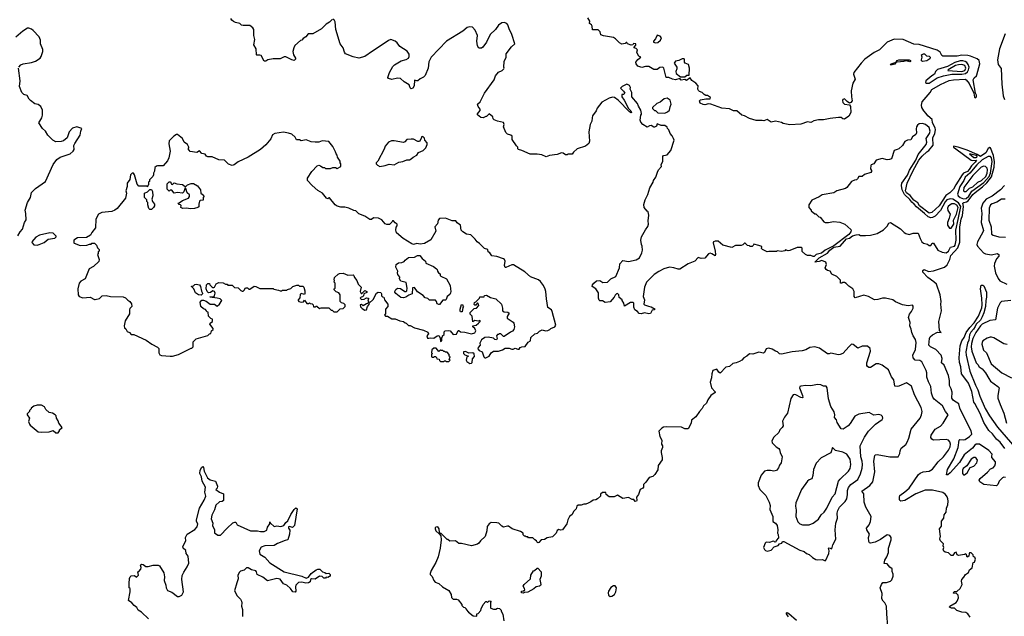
# Model space of a CAD drawing. Extents: x 2087054 to 2277909, y 548907 to 753496.
# Tile 377 of 444: x 2241645 to 2253369, y 630865 to 637972. Entities that reach past the tile are written whole.
import ezdxf

# ---------------------------------------------------------------- set-up
doc = ezdxf.new("R2010")
doc.units = 0

msp = doc.modelspace()

# ---------------------------------------------------------------- linework, layer by layer
at = {"layer": '0CON20XD'}
for points in [[(2245364, 637976), (2245335, 637942), (2245295, 637918), (2245238, 637865), (2245135, 637802), (2245080, 637805), (2245054, 637766), (2245021, 637749), (2245005, 637730), (2244990, 637725), (2244922, 637665), (2244908, 637635), (2244897, 637593), (2244904, 637555), (2244929, 637515), (2244928, 637502), (2244915, 637488), (2244885, 637492), (2244815, 637529), (2244795, 637531), (2244745, 637506), (2244664, 637506), (2244598, 637492), (2244575, 637478), (2244555, 637480), (2244520, 637545), (2244505, 637550), (2244468, 637548), (2244463, 637555), (2244459, 637625), (2244433, 637673), (2244443, 637735), (2244432, 637785), (2244434, 637854), (2244423, 637875), (2244385, 637904), (2244305, 637901), (2244287, 637907), (2244267, 637927), (2244215, 637938), (2244192, 637952), (2244172, 637965), (2244160, 637985)], [(2249013, 636943), (2249002, 636975), (2248932, 637055), (2248934, 637105), (2248913, 637143), (2248918, 637165), (2248907, 637187), (2248874, 637206), (2248820, 637175), (2248800, 637155), (2248835, 637120), (2248850, 637095), (2248835, 637082), (2248815, 637080), (2248814, 637055), (2248843, 637013), (2248894, 636914), (2248922, 636885), (2248930, 636865), (2248925, 636862), (2248908, 636875), (2248772, 637015), (2248728, 637045), (2248702, 637048), (2248665, 637037), (2248575, 636988), (2248522, 636918), (2248509, 636885), (2248467, 636825), (2248460, 636805), (2248456, 636765), (2248437, 636725), (2248422, 636635), (2248431, 636525), (2248421, 636499), (2248384, 636466), (2248285, 636433), (2248238, 636395), (2248225, 636372), (2248175, 636370), (2248164, 636364), (2248145, 636364), (2248115, 636383), (2248095, 636386), (2248045, 636368), (2247955, 636353), (2247915, 636338), (2247863, 636363), (2247805, 636372), (2247725, 636369), (2247624, 636414), (2247584, 636424), (2247578, 636435), (2247578, 636455), (2247561, 636471), (2247510, 636545), (2247510, 636585), (2247495, 636598), (2247455, 636610), (2247435, 636630), (2247406, 636695), (2247413, 636725), (2247406, 636746), (2247335, 636764), (2247295, 636780), (2247283, 636793), (2247278, 636815), (2247235, 636850), (2247205, 636820), (2247195, 636820), (2247165, 636802), (2247135, 636808), (2247097, 636837), (2247095, 636850), (2247128, 636892), (2247130, 636905), (2247105, 636938), (2247097, 636965), (2247128, 636992), (2247178, 637095), (2247293, 637255), (2247310, 637305), (2247345, 637347), (2247390, 637365), (2247408, 637385), (2247412, 637395), (2247408, 637405), (2247412, 637475), (2247436, 637524), (2247437, 637565), (2247503, 637647), (2247542, 637685), (2247507, 637795), (2247473, 637863), (2247459, 637909), (2247445, 637926), (2247415, 637940), (2247385, 637933), (2247347, 637905), (2247310, 637855), (2247247, 637795), (2247204, 637706), (2247160, 637645), (2247145, 637633), (2247113, 637633), (2247095, 637660), (2247087, 637715), (2247097, 637785), (2247068, 637848), (2247035, 637882), (2247002, 637888), (2246975, 637879), (2246921, 637835), (2246727, 637715), (2246546, 637525), (2246518, 637472), (2246507, 637395), (2246474, 637306), (2246454, 637286), (2246415, 637268), (2246385, 637244), (2246372, 637242), (2246345, 637250), (2246344, 637186), (2246325, 637158), (2246305, 637150), (2246295, 637160), (2246281, 637195), (2246222, 637232), (2246180, 637270), (2246145, 637274), (2246078, 637258), (2246035, 637271), (2246027, 637285), (2246049, 637345), (2246090, 637415), (2246108, 637435), (2246187, 637483), (2246245, 637496), (2246275, 637512), (2246283, 637535), (2246283, 637563), (2246258, 637598), (2246172, 637652), (2246140, 637695), (2246116, 637715), (2246065, 637738), (2246035, 637726), (2245997, 637695), (2245845, 637597), (2245755, 637532), (2245685, 637515), (2245615, 637530), (2245526, 637565), (2245511, 637585), (2245495, 637635), (2245461, 637685), (2245408, 637855), (2245400, 637945), (2245393, 637963), (2245375, 637980)], [(2252445, 636397), (2252470, 636415), (2252524, 636476), (2252519, 636565), (2252542, 636615), (2252550, 636660), (2252544, 636685), (2252514, 636745), (2252510, 636785), (2252457, 636825), (2252440, 636855), (2252411, 636885), (2252388, 636925), (2252385, 636955), (2252392, 636995), (2252485, 637105), (2252508, 637142), (2252609, 637201), (2252712, 637248), (2252765, 637257), (2252902, 637262), (2252916, 637256), (2252952, 637212), (2253007, 637097), (2253015, 637051), (2253025, 637040), (2253038, 637055), (2253039, 637075), (2253026, 637096), (2252998, 637255), (2253009, 637281), (2253037, 637303), (2253044, 637315), (2253078, 637445), (2253069, 637485), (2253045, 637505), (2252965, 637539), (2252935, 637545), (2252865, 637548), (2252808, 637538), (2252636, 637536), (2252625, 637545), (2252604, 637585), (2252570, 637610), (2252355, 637678), (2252292, 637682), (2252165, 637738), (2252058, 637742), (2251974, 637706), (2251945, 637676), (2251885, 637612), (2251819, 637581), (2251708, 637502), (2251664, 637456), (2251577, 637345), (2251574, 637325), (2251592, 637265), (2251564, 637215), (2251546, 637125), (2251548, 637055), (2251559, 637005), (2251543, 636987), (2251525, 636979), (2251497, 636997), (2251468, 637028), (2251448, 637022), (2251441, 637009), (2251447, 636985), (2251465, 636964), (2251525, 636958), (2251539, 636939), (2251542, 636865), (2251519, 636821), (2251465, 636789), (2251445, 636791), (2251425, 636806), (2251395, 636807), (2251295, 636797), (2251215, 636778), (2251155, 636778), (2251103, 636767), (2251075, 636751), (2251065, 636748), (2251024, 636756), (2250945, 636729), (2250815, 636719), (2250735, 636734), (2250715, 636747), (2250646, 636764), (2250595, 636750), (2250545, 636783), (2250505, 636768), (2250485, 636773), (2250415, 636771), (2250335, 636797), (2250275, 636828), (2250245, 636836), (2250186, 636886), (2250145, 636887), (2250095, 636910), (2250007, 636917), (2249875, 636967), (2249845, 636969), (2249805, 636957), (2249782, 636962), (2249749, 636979), (2249740, 637005), (2249752, 637018), (2249815, 637030), (2249865, 637030), (2249870, 637045), (2249835, 637070), (2249815, 637070), (2249795, 637080), (2249770, 637105), (2249740, 637115), (2249727, 637127), (2249718, 637145), (2249722, 637185), (2249696, 637216), (2249647, 637247), (2249628, 637278), (2249585, 637248), (2249565, 637260), (2249523, 637253), (2249505, 637270), (2249455, 637254), (2249417, 637263), (2249375, 637282), (2249343, 637285), (2249316, 637396), (2249305, 637408), (2249268, 637402), (2249235, 637380), (2249195, 637377), (2249135, 637414), (2249095, 637414), (2249055, 637404), (2249005, 637417), (2248984, 637445), (2248982, 637465), (2249005, 637498), (2249040, 637525), (2249017, 637537), (2249000, 637565), (2248993, 637585), (2249000, 637615), (2248985, 637630), (2248960, 637635), (2248960, 637645), (2248982, 637668), (2248980, 637685), (2248955, 637688), (2248947, 637673), (2248925, 637667), (2248883, 637683), (2248875, 637700), (2248865, 637700), (2248855, 637690), (2248815, 637682), (2248787, 637697), (2248740, 637745), (2248715, 637760), (2248598, 637778), (2248565, 637790), (2248557, 637827), (2248535, 637850), (2248465, 637850), (2248463, 637895), (2248452, 637912), (2248430, 637925), (2248432, 637955), (2248410, 637995)], [(2241633, 637407), (2241660, 637435), (2241685, 637448), (2241785, 637463), (2241835, 637480), (2241887, 637515), (2241900, 637535), (2241920, 637595), (2241919, 637619), (2241894, 637684), (2241893, 637727), (2241876, 637766), (2241805, 637843), (2241785, 637860), (2241755, 637872), (2241738, 637872), (2241684, 637836), (2241600, 637765)], [(2253379, 637805), (2253311, 637625), (2253288, 637495), (2253297, 637437), (2253330, 637390), (2253338, 637205), (2253357, 637067), (2253371, 637021)], [(2249215, 637698), (2249245, 637702), (2249275, 637730), (2249288, 637755), (2249270, 637775), (2249235, 637788), (2249217, 637743), (2249190, 637715), (2249190, 637705), (2249215, 637698)], [(2252396, 637476), (2252385, 637482), (2252383, 637495), (2252392, 637525), (2252384, 637555), (2252405, 637565), (2252420, 637565), (2252443, 637543), (2252475, 637536), (2252485, 637526), (2252483, 637507), (2252445, 637481), (2252396, 637476)], [(2249565, 637290), (2249588, 637312), (2249618, 637312), (2249622, 637395), (2249609, 637439), (2249568, 637455), (2249561, 637465), (2249562, 637495), (2249558, 637505), (2249535, 637506), (2249495, 637487), (2249453, 637477), (2249440, 637455), (2249470, 637405), (2249469, 637385), (2249456, 637355), (2249463, 637333), (2249515, 637290), (2249565, 637290)], [(2252035, 637433), (2252010, 637435), (2252022, 637445), (2252082, 637468), (2252093, 637485), (2252115, 637493), (2252235, 637494), (2252252, 637485), (2252254, 637475), (2252245, 637471), (2252205, 637481), (2252173, 637473), (2252092, 637468), (2252078, 637462), (2252065, 637444), (2252035, 637433)], [(2252475, 637215), (2252571, 637279), (2252645, 637305), (2252745, 637324), (2252863, 637323), (2252907, 637333), (2252930, 637350), (2252944, 637375), (2252949, 637405), (2252939, 637439), (2252922, 637462), (2252904, 637474), (2252875, 637482), (2252845, 637481), (2252779, 637461), (2252693, 637415), (2252575, 637377), (2252549, 637355), (2252538, 637322), (2252505, 637303), (2252434, 637245), (2252432, 637225), (2252442, 637215), (2252475, 637215)], [(2241623, 635397), (2241652, 635445), (2241680, 635475), (2241704, 635556), (2241722, 635588), (2241720, 635665), (2241712, 635705), (2241738, 635795), (2241772, 635855), (2241785, 635912), (2241835, 635963), (2241952, 636045), (2242043, 636247), (2242086, 636305), (2242128, 636335), (2242248, 636375), (2242280, 636405), (2242292, 636425), (2242288, 636472), (2242303, 636497), (2242367, 636595), (2242373, 636645), (2242386, 636676), (2242324, 636696), (2242275, 636680), (2242234, 636636), (2242210, 636565), (2242165, 636530), (2242138, 636522), (2242076, 636516), (2242038, 636535), (2241982, 636595), (2241953, 636643), (2241917, 636677), (2241872, 636745), (2241907, 636805), (2241917, 636835), (2241918, 636895), (2241895, 636940), (2241865, 636960), (2241825, 636968), (2241775, 637008), (2241756, 637026), (2241735, 637068), (2241695, 637082), (2241672, 637105), (2241643, 637175), (2241649, 637245), (2241630, 637395)], [(2252865, 637354), (2252898, 637365), (2252913, 637395), (2252901, 637425), (2252865, 637438), (2252825, 637436), (2252788, 637425), (2252699, 637375), (2252697, 637365), (2252865, 637354)], [(2249325, 636860), (2249357, 636873), (2249382, 636895), (2249390, 636935), (2249403, 636965), (2249392, 637015), (2249355, 637037), (2249320, 637030), (2249271, 636989), (2249230, 636975), (2249180, 636925), (2249180, 636915), (2249192, 636902), (2249205, 636890), (2249215, 636890), (2249243, 636863), (2249325, 636860)], [(2252910, 630910), (2252865, 630914), (2252826, 630926), (2252802, 630935), (2252775, 630962), (2252741, 630961), (2252718, 630975), (2252722, 630985), (2252795, 631030), (2252809, 631045), (2252822, 631085), (2252818, 631115), (2252798, 631138), (2252765, 631140), (2252762, 631145), (2252775, 631160), (2252805, 631160), (2252842, 631195), (2252868, 631245), (2252858, 631285), (2252862, 631305), (2252889, 631331), (2252907, 631363), (2252942, 631385), (2252955, 631418), (2252988, 631442), (2253000, 631505), (2253015, 631510), (2253027, 631547), (2253018, 631568), (2253002, 631572), (2252998, 631598), (2252975, 631620), (2252955, 631620), (2252950, 631615), (2252948, 631582), (2252925, 631570), (2252918, 631598), (2252905, 631610), (2252895, 631600), (2252825, 631588), (2252809, 631599), (2252795, 631630), (2252775, 631620), (2252755, 631588), (2252735, 631588), (2252705, 631620), (2252665, 631628), (2252649, 631639), (2252643, 631655), (2252650, 631685), (2252642, 631705), (2252647, 631727), (2252610, 631765), (2252603, 631785), (2252604, 631806), (2252610, 631815), (2252598, 631905), (2252622, 631938), (2252621, 631999), (2252648, 632035), (2252654, 632075), (2252677, 632105), (2252682, 632155), (2252696, 632194), (2252699, 632235), (2252698, 632265), (2252689, 632289), (2252667, 632317), (2252638, 632338), (2252515, 632367), (2252425, 632369), (2252315, 632324), (2252186, 632246), (2252136, 632236), (2252125, 632243), (2252121, 632255), (2252120, 632285), (2252126, 632305), (2252185, 632347), (2252235, 632392), (2252348, 632555), (2252369, 632571), (2252403, 632585), (2252475, 632594), (2252515, 632616), (2252583, 632705), (2252645, 632766), (2252705, 632846), (2252724, 632885), (2252728, 632915), (2252722, 632945), (2252705, 632962), (2252675, 632970), (2252525, 632965), (2252505, 632976), (2252493, 632993), (2252499, 633021), (2252547, 633093), (2252609, 633131), (2252641, 633165), (2252700, 633265), (2252670, 633305), (2252633, 633373), (2252533, 633453), (2252517, 633475), (2252504, 633525), (2252494, 633604), (2252465, 633657), (2252446, 633715), (2252445, 633765), (2252438, 633795), (2252387, 633897), (2252365, 633911), (2252306, 633916), (2252283, 633943), (2252280, 633975), (2252313, 634045), (2252321, 634125), (2252311, 634161), (2252284, 634205), (2252269, 634245), (2252262, 634285), (2252246, 634324), (2252247, 634363), (2252228, 634425), (2252240, 634465), (2252264, 634496), (2252284, 634535), (2252285, 634560), (2252275, 634570), (2252226, 634564), (2252155, 634574), (2252072, 634612), (2252040, 634635), (2251955, 634653), (2251917, 634653), (2251863, 634637), (2251825, 634634), (2251754, 634674), (2251695, 634691), (2251595, 634660), (2251580, 634675), (2251580, 634735), (2251566, 634766), (2251517, 634797), (2251485, 634830), (2251465, 634840), (2251445, 634840), (2251435, 634832), (2251420, 634835), (2251418, 634868), (2251375, 634912), (2251315, 634942), (2251295, 634978), (2251263, 634983), (2251248, 634995), (2251238, 635015), (2251252, 635055), (2251243, 635083), (2251195, 635102), (2251165, 635091), (2251114, 635084), (2251166, 635135), (2251265, 635192), (2251293, 635227), (2251338, 635262), (2251416, 635275), (2251467, 635333), (2251489, 635361), (2251525, 635368), (2251563, 635397), (2251605, 635411), (2251635, 635412), (2251655, 635402), (2251715, 635403), (2251775, 635407), (2251856, 635424), (2251932, 635468), (2251975, 635512), (2251995, 635548), (2252015, 635556), (2252135, 635482), (2252175, 635436), (2252195, 635426), (2252235, 635413), (2252285, 635430), (2252345, 635430), (2252368, 635365), (2252388, 635325), (2252405, 635308), (2252455, 635298), (2252475, 635282), (2252495, 635282), (2252512, 635308), (2252525, 635310), (2252579, 635225), (2252631, 635201), (2252675, 635193), (2252703, 635215), (2252727, 635263), (2252775, 635274), (2252783, 635285), (2252797, 635345), (2252793, 635465), (2252820, 635590), (2252852, 635745), (2252822, 635792), (2252755, 635836), (2252725, 635839), (2252685, 635826), (2252665, 635801), (2252610, 635700), (2252547, 635633), (2252516, 635614), (2252495, 635610), (2252462, 635622), (2252420, 635665), (2252322, 635742), (2252296, 635775), (2252268, 635798), (2252245, 635831), (2252179, 635889), (2252152, 635945), (2252145, 635995), (2252149, 636025), (2252215, 636119), (2252241, 636179), (2252315, 636299), (2252345, 636365), (2252438, 636485), (2252448, 636515), (2252437, 636555), (2252480, 636615), (2252488, 636645), (2252475, 636689), (2252430, 636725), (2252395, 636735), (2252355, 636730), (2252335, 636715), (2252325, 636695), (2252321, 636671), (2252324, 636625), (2252314, 636605), (2252275, 636576), (2252255, 636541), (2252215, 636538), (2252185, 636522), (2252155, 636473), (2252112, 636435), (2252095, 636424), (2252058, 636415), (2252024, 636316), (2252004, 636306), (2251975, 636304), (2251915, 636320), (2251845, 636299), (2251816, 636254), (2251785, 636242), (2251780, 636235), (2251774, 636195), (2251788, 636175), (2251788, 636165), (2251779, 636151), (2251703, 636127), (2251675, 636103), (2251636, 636104), (2251620, 636075), (2251608, 636065), (2251585, 636062), (2251548, 636045), (2251495, 635972), (2251478, 635962), (2251375, 635932), (2251339, 635911), (2251200, 635885), (2251165, 635860), (2251077, 635823), (2251043, 635767), (2251040, 635735), (2251070, 635705), (2251070, 635695), (2251115, 635660), (2251125, 635660), (2251160, 635625), (2251175, 635620), (2251220, 635565), (2251238, 635558), (2251275, 635558), (2251335, 635570), (2251409, 635559), (2251470, 635535), (2251541, 635471), (2251547, 635455), (2251543, 635445), (2251517, 635413), (2251341, 635279), (2251237, 635225), (2251191, 635189), (2251127, 635173), (2251105, 635150), (2251095, 635150), (2251065, 635162), (2251024, 635164), (2251000, 635175), (2250962, 635212), (2250962, 635252), (2250955, 635260), (2250903, 635257), (2250815, 635222), (2250795, 635220), (2250765, 635230), (2250755, 635220), (2250715, 635212), (2250665, 635218), (2250655, 635212), (2250565, 635212), (2250545, 635208), (2250490, 635235), (2250478, 635248), (2250480, 635265), (2250472, 635275), (2250445, 635284), (2250385, 635300), (2250378, 635282), (2250365, 635270), (2250345, 635270), (2250335, 635280), (2250312, 635282), (2250285, 635310), (2250275, 635310), (2250255, 635290), (2250237, 635283), (2250167, 635283), (2250125, 635260), (2250018, 635288), (2249962, 635332), (2249925, 635334), (2249906, 635324), (2249902, 635315), (2249927, 635215), (2249931, 635175), (2249925, 635158), (2249885, 635184), (2249865, 635190), (2249845, 635182), (2249805, 635130), (2249758, 635128), (2249725, 635140), (2249684, 635096), (2249605, 635062), (2249505, 635001), (2249485, 634999), (2249435, 635018), (2249384, 635026), (2249316, 635004), (2249256, 634974), (2249198, 634935), (2249109, 634845), (2249084, 634785), (2249070, 634675), (2249084, 634635), (2249077, 634585), (2249085, 634574), (2249132, 634558), (2249165, 634552), (2249210, 634525), (2249200, 634515), (2249175, 634510), (2249155, 634473), (2249135, 634469), (2249085, 634479), (2249045, 634469), (2249021, 634471), (2249000, 634495), (2248968, 634515), (2248957, 634547), (2248956, 634596), (2248950, 634605), (2248920, 634605), (2248845, 634560), (2248837, 634597), (2248820, 634625), (2248820, 634635), (2248782, 634662), (2248780, 634695), (2248765, 634710), (2248753, 634707), (2248735, 634690), (2248722, 634665), (2248675, 634612), (2248615, 634602), (2248585, 634622), (2248554, 634624), (2248545, 634630), (2248536, 634655), (2248537, 634717), (2248506, 634766), (2248462, 634795), (2248467, 634815), (2248480, 634835), (2248515, 634861), (2248554, 634864), (2248590, 634840), (2248645, 634844), (2248685, 634884), (2248745, 634911), (2248789, 635015), (2248793, 635065), (2248825, 635104), (2248895, 635090), (2248985, 635111), (2249024, 635136), (2249053, 635195), (2249060, 635225), (2249057, 635275), (2249048, 635295), (2249040, 635345), (2249048, 635385), (2249095, 635470), (2249125, 635510), (2249132, 635535), (2249130, 635575), (2249138, 635645), (2249130, 635685), (2249115, 635690), (2249080, 635735), (2249078, 635772), (2249093, 635825), (2249125, 635890), (2249149, 635971), (2249188, 636035), (2249193, 636057), (2249220, 636095), (2249238, 636155), (2249252, 636185), (2249288, 636225), (2249282, 636245), (2249304, 636286), (2249305, 636350), (2249314, 636356), (2249355, 636362), (2249398, 636415), (2249437, 636535), (2249432, 636555), (2249415, 636590), (2249392, 636615), (2249375, 636660), (2249360, 636675), (2249355, 636690), (2249325, 636710), (2249285, 636710), (2249235, 636730), (2249228, 636705), (2249205, 636690), (2249195, 636690), (2249165, 636710), (2249143, 636707), (2249115, 636692), (2249065, 636722), (2249042, 636752), (2249032, 636775), (2249040, 636835), (2249050, 636845), (2249050, 636855), (2249040, 636895), (2249013, 636943)], [(2247195, 633943), (2247236, 633964), (2247260, 634005), (2247285, 634023), (2247347, 634023), (2247395, 634040), (2247425, 634060), (2247475, 634060), (2247505, 634048), (2247522, 634048), (2247545, 634060), (2247575, 634048), (2247592, 634048), (2247605, 634068), (2247623, 634077), (2247665, 634080), (2247701, 634129), (2247728, 634145), (2247732, 634185), (2247779, 634231), (2247811, 634239), (2247835, 634263), (2247865, 634279), (2247905, 634267), (2247935, 634268), (2247959, 634281), (2247970, 634295), (2248016, 634314), (2248028, 634332), (2247987, 634497), (2247976, 634516), (2247934, 634545), (2247916, 634645), (2247910, 634735), (2247902, 634762), (2247883, 634805), (2247848, 634855), (2247824, 634874), (2247729, 634909), (2247658, 634968), (2247525, 635053), (2247505, 635052), (2247435, 635020), (2247425, 635022), (2247417, 635045), (2247427, 635095), (2247417, 635115), (2247404, 635124), (2247325, 635152), (2247265, 635158), (2247243, 635193), (2247222, 635205), (2247220, 635235), (2247178, 635245), (2247122, 635305), (2247092, 635325), (2247069, 635359), (2247029, 635399), (2247015, 635408), (2246965, 635418), (2246922, 635445), (2246902, 635465), (2246894, 635524), (2246854, 635554), (2246837, 635577), (2246795, 635577), (2246715, 635609), (2246645, 635602), (2246628, 635582), (2246621, 635539), (2246588, 635505), (2246599, 635451), (2246542, 635348), (2246464, 635306), (2246415, 635297), (2246375, 635307), (2246335, 635296), (2246315, 635302), (2246212, 635365), (2246132, 635435), (2246124, 635464), (2246128, 635502), (2246138, 635515), (2246140, 635535), (2246114, 635554), (2246098, 635578), (2246084, 635576), (2246075, 635560), (2246047, 635533), (2246017, 635533), (2245995, 635540), (2245956, 635586), (2245917, 635607), (2245858, 635612), (2245835, 635590), (2245815, 635590), (2245753, 635633), (2245685, 635660), (2245647, 635697), (2245625, 635700), (2245565, 635728), (2245515, 635740), (2245468, 635738), (2245425, 635750), (2245402, 635765), (2245335, 635850), (2245325, 635850), (2245315, 635840), (2245300, 635845), (2245250, 635905), (2245195, 635938), (2245128, 635995), (2245073, 636055), (2245073, 636085), (2245122, 636165), (2245188, 636232), (2245205, 636238), (2245225, 636232), (2245255, 636210), (2245275, 636210), (2245285, 636200), (2245345, 636200), (2245375, 636210), (2245405, 636210), (2245425, 636200), (2245470, 636225), (2245470, 636255), (2245460, 636265), (2245460, 636285), (2245430, 636335), (2245427, 636357), (2245413, 636373), (2245407, 636397), (2245375, 636460), (2245325, 636520), (2245245, 636528), (2245205, 636512), (2245165, 636512), (2245115, 636518), (2245055, 636542), (2244995, 636528), (2244975, 636539), (2244942, 636542), (2244924, 636574), (2244885, 636607), (2244845, 636621), (2244785, 636631), (2244685, 636616), (2244655, 636600), (2244635, 636552), (2244575, 636482), (2244514, 636426), (2244366, 636334), (2244245, 636277), (2244198, 636242), (2244175, 636237), (2244132, 636252), (2244085, 636298), (2244015, 636303), (2243935, 636337), (2243885, 636338), (2243870, 636345), (2243855, 636370), (2243815, 636378), (2243785, 636410), (2243755, 636390), (2243675, 636403), (2243650, 636435), (2243660, 636445), (2243660, 636455), (2243642, 636485), (2243603, 636515), (2243585, 636558), (2243526, 636606), (2243514, 636606), (2243480, 636585), (2243425, 636530), (2243420, 636495), (2243436, 636405), (2243421, 636325), (2243405, 636290), (2243355, 636230), (2243285, 636230), (2243273, 636227), (2243255, 636210), (2243252, 636168), (2243238, 636142), (2243237, 636123), (2243230, 636105), (2243190, 636065), (2243190, 636045), (2243180, 636035), (2243180, 636005), (2243170, 635995), (2243168, 635982), (2243155, 635990), (2243065, 635990), (2243043, 636013), (2243012, 636125), (2243002, 636142), (2242985, 636143), (2242965, 636123), (2242955, 636070), (2242926, 636025), (2242924, 635985), (2242908, 635935), (2242916, 635905), (2242903, 635845), (2242806, 635724), (2242778, 635702), (2242742, 635688), (2242625, 635677), (2242585, 635657), (2242550, 635595), (2242546, 635494), (2242504, 635436), (2242490, 635405), (2242442, 635378), (2242335, 635372), (2242290, 635345), (2242290, 635315), (2242295, 635310), (2242367, 635283), (2242445, 635288), (2242475, 635300), (2242495, 635300), (2242505, 635310), (2242535, 635310), (2242558, 635288), (2242570, 635255), (2242590, 635235), (2242590, 635215), (2242580, 635205), (2242580, 635185), (2242572, 635175), (2242590, 635115), (2242587, 635093), (2242525, 635032), (2242472, 635005), (2242423, 634887), (2242375, 634858), (2242353, 634835), (2242339, 634765), (2242343, 634695), (2242352, 634675), (2242395, 634660), (2242486, 634666), (2242535, 634638), (2242545, 634638), (2242595, 634652), (2242628, 634682), (2242673, 634687), (2242725, 634676), (2242879, 634669), (2242905, 634658), (2242931, 634631), (2242956, 634616), (2242977, 634587), (2242980, 634555), (2242958, 634532), (2242952, 634515), (2242952, 634468), (2242902, 634385), (2242890, 634325), (2242893, 634303), (2242908, 634288), (2242925, 634258), (2242952, 634245), (2242973, 634223), (2243005, 634222), (2243150, 634155), (2243220, 634105), (2243285, 634070), (2243300, 634055), (2243300, 634005), (2243315, 633980), (2243335, 633972), (2243435, 633962), (2243465, 633962), (2243535, 633982), (2243685, 634060), (2243695, 634060), (2243710, 634075), (2243710, 634135), (2243745, 634170), (2243885, 634210), (2243905, 634230), (2243920, 634235), (2243930, 634265), (2243948, 634282), (2243950, 634295), (2243910, 634345), (2243912, 634358), (2243940, 634375), (2243940, 634405), (2243922, 634412), (2243892, 634442), (2243888, 634488), (2243872, 634492), (2243870, 634505), (2243858, 634518), (2243835, 634528), (2243802, 634555), (2243792, 634608), (2243815, 634630), (2243835, 634630), (2243865, 634618), (2243915, 634582), (2243965, 634583), (2243995, 634558), (2244023, 634585), (2244050, 634625), (2244032, 634645), (2243995, 634656), (2243910, 634665), (2243915, 634670), (2243955, 634670), (2243966, 634684), (2243971, 634715), (2243963, 634733), (2243945, 634742), (2243916, 634724), (2243895, 634720), (2243876, 634736), (2243867, 634765), (2243870, 634815), (2243885, 634830), (2243905, 634830), (2243910, 634815), (2243931, 634791), (2243945, 634780), (2243955, 634780), (2243966, 634784), (2243984, 634826), (2244015, 634842), (2244067, 634837), (2244095, 634820), (2244115, 634820), (2244125, 634810), (2244175, 634810), (2244203, 634783), (2244245, 634778), (2244280, 634745), (2244295, 634740), (2244305, 634740), (2244318, 634752), (2244335, 634778), (2244357, 634777), (2244373, 634763), (2244385, 634762), (2244435, 634797), (2244455, 634793), (2244505, 634768), (2244665, 634770), (2244673, 634763), (2244725, 634752), (2244745, 634742), (2244765, 634742), (2244775, 634750), (2244825, 634750), (2244835, 634760), (2244875, 634770), (2244898, 634792), (2244945, 634810), (2244965, 634808), (2244975, 634798), (2245017, 634797), (2245027, 634787), (2245042, 634742), (2245040, 634705), (2245035, 634700), (2244995, 634710), (2244985, 634700), (2244982, 634658), (2244960, 634635), (2244960, 634625), (2244970, 634615), (2244995, 634608), (2245025, 634610), (2245035, 634630), (2245063, 634593), (2245085, 634590), (2245095, 634600), (2245105, 634590), (2245128, 634588), (2245140, 634575), (2245145, 634550), (2245165, 634550), (2245175, 634560), (2245185, 634560), (2245215, 634532), (2245235, 634540), (2245325, 634540), (2245355, 634510), (2245365, 634510), (2245387, 634493), (2245427, 634493), (2245462, 634528), (2245495, 634530), (2245520, 634555), (2245520, 634575), (2245505, 634590), (2245475, 634600), (2245460, 634615), (2245460, 634695), (2245445, 634720), (2245412, 634732), (2245390, 634755), (2245390, 634765), (2245400, 634775), (2245400, 634835), (2245390, 634845), (2245392, 634865), (2245388, 634875), (2245395, 634900), (2245438, 634942), (2245455, 634950), (2245495, 634951), (2245552, 634928), (2245614, 634934), (2245623, 634925), (2245630, 634900), (2245659, 634865), (2245675, 634820), (2245710, 634785), (2245700, 634735), (2245712, 634712), (2245718, 634712), (2245753, 634747), (2245780, 634735), (2245778, 634722), (2245742, 634708), (2245738, 634682), (2245725, 634670), (2245712, 634668), (2245700, 634655), (2245715, 634640), (2245747, 634643), (2245775, 634660), (2245800, 634655), (2245800, 634645), (2245790, 634635), (2245798, 634615), (2245790, 634590), (2245773, 634587), (2245735, 634562), (2245715, 634580), (2245700, 634575), (2245703, 634553), (2245722, 634532), (2245755, 634510), (2245775, 634514), (2245786, 634554), (2245805, 634580), (2245807, 634595), (2245855, 634638), (2245894, 634716), (2245915, 634726), (2245944, 634724), (2245953, 634705), (2245953, 634683), (2245965, 634670), (2245980, 634665), (2245990, 634635), (2246030, 634585), (2246030, 634555), (2246000, 634525), (2246000, 634465), (2245990, 634455), (2246002, 634442), (2246025, 634440), (2246075, 634410), (2246115, 634408), (2246173, 634383), (2246217, 634377), (2246235, 634360), (2246248, 634358), (2246275, 634330), (2246295, 634330), (2246345, 634300), (2246453, 634273)], [(2245935, 636223), (2245995, 636234), (2246045, 636250), (2246105, 636242), (2246160, 636275), (2246207, 636283), (2246255, 636302), (2246287, 636303), (2246307, 636313), (2246330, 636335), (2246373, 636357), (2246395, 636390), (2246450, 636415), (2246480, 636445), (2246496, 636484), (2246496, 636506), (2246470, 636535), (2246465, 636560), (2246445, 636580), (2246430, 636575), (2246430, 636565), (2246405, 636520), (2246385, 636522), (2246335, 636547), (2246305, 636548), (2246256, 636544), (2246232, 636518), (2246215, 636510), (2246105, 636530), (2246071, 636529), (2246035, 636512), (2245996, 636464), (2245985, 636430), (2245910, 636285), (2245890, 636265), (2245890, 636255), (2245905, 636238), (2245935, 636223)], [(2253385, 632517), (2253365, 632523), (2253349, 632515), (2253309, 632475), (2253292, 632435), (2253275, 632420), (2253125, 632437), (2253076, 632465), (2253070, 632485), (2253080, 632505), (2253169, 632581), (2253205, 632620), (2253238, 632635), (2253255, 632657), (2253265, 632685), (2253263, 632705), (2253222, 632755), (2253221, 632771), (2253224, 632795), (2253185, 632841), (2253075, 632916), (2253035, 632915), (2253020, 632905), (2252992, 632868), (2252892, 632788), (2252835, 632696), (2252725, 632573), (2252695, 632550), (2252682, 632552), (2252693, 632615), (2252768, 632742), (2252821, 632875), (2252830, 632965), (2252839, 632971), (2252885, 632968), (2252905, 632973), (2252956, 633005), (2252983, 633035), (2252975, 633075), (2252871, 633275), (2252840, 633345), (2252826, 633395), (2252766, 633436), (2252746, 633465), (2252749, 633535), (2252737, 633575), (2252715, 633615), (2252715, 633675), (2252705, 633735), (2252655, 633855), (2252623, 633885), (2252628, 633935), (2252617, 633975), (2252555, 634043), (2252489, 634075), (2252471, 634095), (2252478, 634175), (2252488, 634195), (2252515, 634217), (2252575, 634249), (2252616, 634245), (2252598, 634268), (2252589, 634375), (2252622, 634505), (2252615, 634585), (2252619, 634615), (2252604, 634696), (2252562, 634822), (2252531, 634851), (2252459, 634899), (2252401, 634965), (2252398, 634985), (2252415, 634997), (2252465, 634974), (2252525, 634980), (2252657, 635023), (2252688, 635052), (2252722, 635115), (2252734, 635165), (2252816, 635254), (2252838, 635322), (2252839, 635505), (2252855, 635595), (2252872, 635638), (2252885, 635745), (2252877, 635785), (2252888, 635795), (2252919, 635801), (2252937, 635813), (2252995, 635890), (2253022, 635915), (2253110, 635980), (2253162, 636028), (2253218, 636102), (2253250, 636215), (2253252, 636278), (2253242, 636355), (2253205, 636445), (2253195, 636451), (2253175, 636438), (2253149, 636385), (2253085, 636342), (2253047, 636367), (2252926, 636416), (2252821, 636455), (2252763, 636467), (2252766, 636455), (2252790, 636435), (2252975, 636300), (2252995, 636294), (2253037, 636297), (2253022, 636275), (2252977, 636233), (2252952, 636188), (2252932, 636165), (2252885, 636143), (2252867, 636125), (2252791, 636005), (2252765, 635952), (2252719, 635911), (2252671, 635879), (2252595, 635753), (2252505, 635675), (2252475, 635669), (2252359, 635755), (2252339, 635789), (2252293, 635823), (2252249, 635879), (2252205, 635908), (2252194, 635935), (2252211, 636025), (2252281, 636169), (2252353, 636297), (2252393, 636347), (2252445, 636397)], [(2252885, 635839), (2252915, 635841), (2252945, 635871), (2252982, 635928), (2253125, 636031), (2253188, 636105), (2253203, 636145), (2253224, 636284), (2253218, 636325), (2253205, 636343), (2253175, 636343), (2253105, 636304), (2253044, 636245), (2252957, 636143), (2252903, 636095), (2252886, 636055), (2252841, 635985), (2252812, 635895), (2252818, 635875), (2252843, 635853), (2252885, 635839)], [(2253035, 636331), (2253044, 636335), (2253047, 636345), (2253035, 636355), (2252954, 636375), (2253005, 636332), (2253035, 636331)], [(2252915, 635924), (2252956, 635964), (2252995, 635980), (2253055, 636035), (2253099, 636055), (2253148, 636105), (2253164, 636145), (2253170, 636185), (2253164, 636204), (2253145, 636224), (2253125, 636229), (2253095, 636217), (2252994, 636115), (2252889, 635975), (2252885, 635934), (2252895, 635924), (2252915, 635924)], [(2243675, 635718), (2243635, 635728), (2243587, 635723), (2243564, 635734), (2243567, 635757), (2243558, 635768), (2243542, 635772), (2243532, 635788), (2243545, 635790), (2243585, 635817), (2243654, 635846), (2243667, 635865), (2243668, 635885), (2243641, 635911), (2243625, 635960), (2243615, 635968), (2243599, 635921), (2243583, 635907), (2243525, 635912), (2243485, 635906), (2243455, 635942), (2243438, 635942), (2243425, 635930), (2243400, 635955), (2243400, 636015), (2243411, 636029), (2243425, 636040), (2243435, 636040), (2243450, 636025), (2243452, 636012), (2243465, 636010), (2243485, 636030), (2243515, 636018), (2243585, 636009), (2243615, 635987), (2243625, 635987), (2243645, 636004), (2243685, 636020), (2243715, 636020), (2243763, 635993), (2243797, 635947), (2243800, 635905), (2243835, 635880), (2243837, 635865), (2243830, 635855), (2243828, 635822), (2243795, 635820), (2243788, 635812), (2243778, 635775), (2243778, 635742), (2243767, 635733), (2243725, 635722), (2243675, 635718)], [(2243215, 635710), (2243195, 635710), (2243183, 635723), (2243170, 635765), (2243170, 635795), (2243160, 635805), (2243160, 635825), (2243130, 635855), (2243130, 635905), (2243165, 635920), (2243195, 635950), (2243215, 635950), (2243227, 635927), (2243232, 635875), (2243220, 635835), (2243228, 635808), (2243250, 635775), (2243250, 635755), (2243240, 635735), (2243215, 635710)], [(2253372, 635998), (2253325, 635945), (2253225, 635868), (2253155, 635835), (2253113, 635785), (2253094, 635725), (2253100, 635665), (2253095, 635555), (2253121, 635461), (2253115, 635441), (2253049, 635325), (2253043, 635295), (2253050, 635275), (2253123, 635195), (2253145, 635181), (2253215, 635170), (2253285, 635188), (2253305, 635176), (2253305, 635154), (2253276, 635124), (2253252, 635068), (2253248, 635035), (2253266, 634955), (2253295, 634890), (2253315, 634862), (2253400, 634820)], [(2253378, 635835), (2253335, 635835), (2253282, 635798), (2253225, 635779), (2253205, 635765), (2253189, 635725), (2253185, 635585), (2253212, 635505), (2253218, 635418), (2253235, 635405), (2253305, 635385), (2253385, 635382)], [(2252715, 635489), (2252735, 635490), (2252767, 635535), (2252766, 635585), (2252798, 635655), (2252819, 635735), (2252805, 635764), (2252775, 635778), (2252745, 635777), (2252725, 635767), (2252701, 635745), (2252692, 635725), (2252698, 635698), (2252723, 635655), (2252714, 635606), (2252694, 635555), (2252693, 635525), (2252715, 635489)], [(2241855, 635288), (2241875, 635293), (2241935, 635318), (2241983, 635357), (2242065, 635370), (2242080, 635385), (2242080, 635395), (2242045, 635430), (2242005, 635432), (2241880, 635405), (2241837, 635383), (2241790, 635325), (2241792, 635312), (2241815, 635290), (2241855, 635288)], [(2246635, 634578), (2246617, 634587), (2246610, 634615), (2246595, 634630), (2246525, 634630), (2246505, 634650), (2246475, 634658), (2246450, 634685), (2246382, 634732), (2246345, 634780), (2246323, 634777), (2246320, 634705), (2246279, 634691), (2246244, 634666), (2246215, 634660), (2246184, 634664), (2246122, 634712), (2246112, 634725), (2246112, 634735), (2246123, 634757), (2246145, 634774), (2246180, 634770), (2246232, 634735), (2246245, 634733), (2246256, 634744), (2246260, 634775), (2246245, 634840), (2246185, 634858), (2246168, 634885), (2246170, 634905), (2246148, 634935), (2246142, 634955), (2246147, 634977), (2246124, 635024), (2246126, 635055), (2246155, 635076), (2246195, 635078), (2246225, 635090), (2246234, 635106), (2246275, 635138), (2246345, 635142), (2246380, 635165), (2246410, 635165), (2246436, 635126), (2246476, 635096), (2246481, 635071), (2246571, 635031), (2246608, 635005), (2246618, 634995), (2246620, 634975), (2246632, 634955), (2246650, 634945), (2246650, 634925), (2246660, 634915), (2246728, 634885), (2246772, 634805), (2246776, 634764), (2246780, 634735), (2246775, 634720), (2246765, 634700), (2246736, 634674), (2246725, 634640), (2246715, 634630), (2246685, 634630), (2246645, 634580), (2246635, 634578)], [(2243805, 634692), (2243773, 634693), (2243737, 634717), (2243717, 634767), (2243692, 634792), (2243692, 634798), (2243715, 634800), (2243732, 634818), (2243745, 634823), (2243785, 634812), (2243798, 634795), (2243808, 634738), (2243822, 634715), (2243820, 634705), (2243805, 634692)], [(2253375, 632863), (2253318, 632938), (2253275, 632975), (2253228, 633038), (2253185, 633078), (2253127, 633175), (2253081, 633281), (2253020, 633400), (2253007, 633415), (2252983, 633543), (2252942, 633642), (2252913, 633687), (2252861, 633755), (2252850, 633835), (2252835, 633888), (2252833, 633945), (2252845, 634085), (2252862, 634145), (2252892, 634188), (2252915, 634244), (2252959, 634305), (2253009, 634361), (2253060, 634440), (2253101, 634539), (2253106, 634575), (2253102, 634655), (2253084, 634766), (2253092, 634808), (2253115, 634810), (2253125, 634800), (2253159, 634725), (2253159, 634665), (2253149, 634625), (2253144, 634555), (2253125, 634480), (2253105, 634431), (2253085, 634394), (2253036, 634344), (2253022, 634318), (2253004, 634285), (2252971, 634249), (2252953, 634217), (2252946, 634155), (2252932, 634118), (2252913, 634015), (2252916, 633975), (2252959, 633785), (2253027, 633617), (2253055, 633564), (2253077, 633487), (2253142, 633342), (2253193, 633253), (2253289, 633119), (2253495, 632880)], [(2246453, 634273), (2246505, 634250), (2246512, 634228), (2246492, 634205), (2246500, 634180), (2246515, 634178), (2246535, 634184), (2246575, 634177), (2246615, 634208), (2246635, 634210), (2246652, 634182), (2246655, 634140), (2246670, 634145), (2246670, 634185), (2246680, 634195), (2246680, 634205), (2246698, 634222), (2246700, 634255), (2246713, 634267), (2246755, 634270), (2246770, 634265), (2246805, 634222), (2246846, 634224), (2246865, 634270), (2246875, 634270), (2246893, 634253), (2246945, 634248), (2247025, 634228), (2247065, 634242), (2247076, 634266), (2247063, 634293), (2247042, 634312), (2247040, 634325), (2247080, 634335), (2247110, 634355), (2247130, 634375), (2247130, 634385), (2247125, 634390), (2247105, 634382), (2247065, 634388), (2247042, 634372), (2247032, 634442), (2247010, 634465), (2247010, 634485), (2247055, 634530), (2247086, 634534), (2247112, 634568), (2247110, 634585), (2247095, 634600), (2247077, 634573), (2247065, 634570), (2247058, 634578), (2247060, 634605), (2247078, 634612), (2247120, 634655), (2247125, 634670), (2247175, 634670), (2247180, 634685), (2247205, 634692), (2247253, 634663), (2247315, 634647), (2247383, 634583), (2247394, 634535), (2247394, 634504), (2247413, 634493), (2247458, 634488), (2247472, 634475), (2247450, 634435), (2247449, 634415), (2247520, 634370), (2247530, 634355), (2247537, 634315), (2247530, 634280), (2247515, 634262), (2247491, 634249), (2247415, 634200), (2247405, 634200), (2247375, 634230), (2247355, 634230), (2247345, 634220), (2247335, 634220), (2247322, 634205), (2247330, 634175), (2247322, 634158), (2247302, 634162), (2247285, 634178), (2247225, 634190), (2247185, 634188), (2247145, 634160), (2247123, 634117), (2247127, 634093), (2247104, 634066), (2247101, 634051), (2247115, 634030), (2247150, 634015), (2247170, 633955), (2247183, 633943), (2247195, 633943)], [(2246915, 634490), (2246895, 634492), (2246888, 634505), (2246888, 634525), (2246905, 634578), (2246920, 634575), (2246920, 634565), (2246930, 634555), (2246920, 634545), (2246915, 634490)], [(2253445, 634626), (2253335, 634614), (2253321, 634599), (2253287, 634535), (2253265, 634396), (2253195, 634389), (2253106, 634345), (2253085, 634324), (2253029, 634245), (2252996, 634175), (2252977, 634115), (2252975, 634075), (2252984, 634024), (2253035, 633885), (2253055, 633865), (2253069, 633835), (2253105, 633812), (2253146, 633765), (2253185, 633698), (2253204, 633665), (2253294, 633604), (2253308, 633585), (2253292, 633495), (2253294, 633465), (2253318, 633388), (2253362, 633285), (2253395, 633165)], [(2253405, 634104), (2253365, 634111), (2253245, 634181), (2253215, 634192), (2253199, 634191), (2253165, 634178), (2253115, 634146), (2253105, 634128), (2253102, 634105), (2253122, 634035), (2253158, 634005), (2253214, 633874), (2253338, 633765), (2253454, 633704)], [(2251413, 633983), (2251395, 633980), (2251305, 634000), (2251285, 633990), (2251265, 633991), (2251168, 634058), (2251115, 634077), (2251055, 634068), (2251005, 634040), (2250963, 634027), (2250845, 634017), (2250715, 633988), (2250693, 633993), (2250670, 634015), (2250645, 634022), (2250605, 634048), (2250565, 634058), (2250535, 634050), (2250513, 634007), (2250500, 634000), (2250445, 634011), (2250375, 633987), (2250335, 633992), (2250305, 633962), (2250267, 633943), (2250243, 633917), (2250215, 633900), (2250177, 633883), (2250135, 633878), (2250095, 633840), (2250055, 633832), (2249987, 633763), (2249968, 633775), (2249947, 633807), (2249900, 633795), (2249886, 633755), (2249884, 633706), (2249867, 633655), (2249884, 633585), (2249925, 633537), (2249925, 633530), (2249874, 633496), (2249838, 633445), (2249822, 633405), (2249787, 633373), (2249771, 633339), (2249738, 633305), (2249695, 633242), (2249645, 633200), (2249642, 633165), (2249605, 633100), (2249565, 633100), (2249525, 633117), (2249347, 633123), (2249313, 633117), (2249290, 633105), (2249255, 633070), (2249268, 633005), (2249292, 632965), (2249288, 632915), (2249298, 632895), (2249298, 632875), (2249283, 632837), (2249282, 632815), (2249296, 632756), (2249295, 632730), (2249248, 632662), (2249242, 632608), (2249208, 632555), (2249185, 632530), (2249141, 632519), (2249099, 632461), (2249072, 632435), (2249072, 632405), (2249065, 632390), (2249032, 632375), (2249012, 632315), (2248990, 632285), (2248992, 632245), (2248988, 632235), (2248975, 632232), (2248958, 632258), (2248938, 632258), (2248895, 632280), (2248825, 632267), (2248765, 632307), (2248725, 632290), (2248665, 632288), (2248630, 632315), (2248625, 632340), (2248585, 632340), (2248562, 632318), (2248560, 632295), (2248526, 632264), (2248505, 632253), (2248475, 632250), (2248445, 632227), (2248416, 632214), (2248385, 632200), (2248361, 632199), (2248332, 632188), (2248295, 632190), (2248280, 632175), (2248270, 632145), (2248240, 632115), (2248223, 632077), (2248192, 632055), (2248172, 632015), (2248160, 631965), (2248108, 631895), (2248085, 631891), (2248065, 631897), (2248045, 631888), (2248032, 631855), (2247989, 631811), (2247925, 631799), (2247895, 631781), (2247856, 631774), (2247826, 631744), (2247815, 631740), (2247802, 631752), (2247800, 631765), (2247780, 631775), (2247755, 631800), (2247705, 631800), (2247695, 631810), (2247675, 631810), (2247665, 631820), (2247655, 631820), (2247640, 631835), (2247640, 631855), (2247607, 631877), (2247508, 631908), (2247467, 631937), (2247455, 631940), (2247405, 631928), (2247387, 631937), (2247350, 631975), (2247325, 631980), (2247258, 631982), (2247234, 631966), (2247210, 631935), (2247208, 631885), (2247188, 631815), (2247132, 631765), (2247112, 631735), (2247095, 631723), (2247026, 631704), (2246905, 631732), (2246873, 631733), (2246835, 631762), (2246765, 631760), (2246745, 631780), (2246735, 631780), (2246665, 631850), (2246655, 631850), (2246642, 631862), (2246640, 631905), (2246625, 631930), (2246602, 631928), (2246592, 631918), (2246592, 631905), (2246600, 631885), (2246642, 631842), (2246660, 631825), (2246662, 631775), (2246652, 631675), (2246627, 631575), (2246600, 631505), (2246545, 631410), (2246532, 631375), (2246533, 631363), (2246555, 631340), (2246575, 631290), (2246593, 631273), (2246637, 631257), (2246680, 631215), (2246753, 631173), (2246782, 631125), (2246785, 631090), (2246805, 631070), (2246845, 631070), (2246865, 631060), (2246910, 631005), (2246910, 630995), (2246930, 630975), (2246945, 630970), (2246960, 630955), (2246960, 630945), (2246990, 630915), (2247045, 630871), (2247090, 630865), (2247090, 630895), (2247105, 630900), (2247137, 630933), (2247140, 630955), (2247162, 631005), (2247195, 631040), (2247205, 631040), (2247215, 631030), (2247235, 631050), (2247260, 631045), (2247250, 631035), (2247250, 630965), (2247255, 630960), (2247285, 630950), (2247315, 630950), (2247335, 630960), (2247357, 630957), (2247377, 630937), (2247378, 630925), (2247399, 630889), (2247408, 630812)], [(2246755, 633900), (2246770, 633915), (2246760, 633925), (2246770, 633955), (2246760, 633965), (2246760, 633985), (2246735, 634010), (2246715, 634010), (2246705, 634020), (2246695, 634020), (2246685, 634030), (2246665, 634030), (2246655, 634040), (2246635, 634020), (2246605, 634060), (2246575, 634060), (2246552, 634038), (2246550, 634005), (2246560, 633995), (2246550, 633985), (2246550, 633955), (2246555, 633950), (2246575, 633950), (2246585, 633960), (2246595, 633960), (2246608, 633948), (2246612, 633932), (2246638, 633928), (2246642, 633912), (2246655, 633900), (2246695, 633900), (2246705, 633910), (2246715, 633910), (2246725, 633900), (2246755, 633900)], [(2251984, 630745), (2251969, 630895), (2251967, 630985), (2251948, 631025), (2251928, 631045), (2251912, 631075), (2251916, 631135), (2251890, 631205), (2251906, 631245), (2251924, 631266), (2251965, 631269), (2252016, 631284), (2252031, 631299), (2252046, 631344), (2252046, 631365), (2252033, 631397), (2252035, 631430), (2252005, 631450), (2251975, 631488), (2251940, 631495), (2251947, 631535), (2251971, 631575), (2251990, 631625), (2251991, 631675), (2252022, 631775), (2252022, 631805), (2252005, 631827), (2251975, 631837), (2251895, 631778), (2251831, 631749), (2251777, 631737), (2251765, 631742), (2251758, 631758), (2251754, 631804), (2251762, 631845), (2251732, 631895), (2251729, 631915), (2251759, 631955), (2251777, 631995), (2251783, 632055), (2251721, 632165), (2251701, 632225), (2251695, 632322), (2251671, 632355), (2251767, 632423), (2251803, 632465), (2251828, 632585), (2251816, 632715), (2251828, 632782), (2251835, 632789), (2251855, 632791), (2252006, 632766), (2252104, 632766), (2252126, 632804), (2252128, 632835), (2252143, 632867), (2252195, 632911), (2252212, 632938), (2252233, 632987), (2252259, 633095), (2252369, 633225), (2252384, 633265), (2252392, 633305), (2252381, 633351), (2252300, 633505), (2252265, 633606), (2252205, 633647), (2252115, 633606), (2252095, 633602), (2252067, 633607), (2252052, 633682), (2252025, 633717), (2251990, 633800), (2251915, 633858), (2251875, 633872), (2251845, 633872), (2251775, 633830), (2251755, 633830), (2251741, 633841), (2251734, 633854), (2251733, 633885), (2251776, 634025), (2251772, 634055), (2251742, 634082), (2251675, 634083), (2251625, 634060), (2251571, 634101), (2251550, 634105), (2251520, 634080), (2251447, 633995), (2251413, 633983)], [(2247005, 633878), (2247025, 633880), (2247032, 633888), (2247038, 633932), (2247062, 633958), (2247055, 633990), (2247042, 634002), (2246995, 633998), (2246955, 634020), (2246930, 634015), (2246930, 633995), (2246945, 633980), (2246990, 633965), (2246970, 633955), (2246963, 633915), (2246969, 633899), (2247005, 633878)], [(2251235, 631527), (2251245, 631532), (2251280, 631615), (2251284, 631645), (2251274, 631675), (2251285, 631681), (2251315, 631668), (2251329, 631715), (2251362, 631785), (2251355, 631895), (2251364, 631975), (2251382, 632035), (2251379, 632095), (2251385, 632124), (2251406, 632164), (2251475, 632232), (2251494, 632265), (2251502, 632315), (2251502, 632365), (2251515, 632401), (2251543, 632435), (2251626, 632494), (2251658, 632562), (2251675, 632630), (2251679, 632675), (2251676, 632715), (2251659, 632765), (2251653, 632897), (2251703, 632997), (2251751, 633069), (2251835, 633153), (2251915, 633208), (2251922, 633225), (2251918, 633245), (2251901, 633261), (2251875, 633269), (2251815, 633260), (2251761, 633291), (2251635, 633273), (2251590, 633250), (2251535, 633162), (2251508, 633135), (2251450, 633095), (2251425, 633100), (2251379, 633175), (2251373, 633205), (2251349, 633235), (2251350, 633265), (2251342, 633302), (2251304, 633364), (2251274, 633455), (2251261, 633585), (2251248, 633605), (2251215, 633607), (2251185, 633621), (2251146, 633626), (2251065, 633609), (2251006, 633614), (2250945, 633608), (2250935, 633603), (2250931, 633585), (2250968, 633495), (2250970, 633470), (2250964, 633466), (2250945, 633471), (2250888, 633505), (2250865, 633509), (2250856, 633504), (2250829, 633461), (2250786, 633285), (2250751, 633239), (2250729, 633191), (2250734, 633135), (2250726, 633115), (2250698, 633085), (2250686, 633054), (2250625, 633000), (2250600, 632955), (2250605, 632930), (2250652, 632885), (2250683, 632865), (2250692, 632852), (2250699, 632815), (2250724, 632764), (2250714, 632695), (2250693, 632665), (2250682, 632635), (2250655, 632602), (2250625, 632593), (2250585, 632603), (2250545, 632603), (2250515, 632592), (2250474, 632546), (2250438, 632455), (2250438, 632425), (2250457, 632375), (2250531, 632305), (2250570, 632225), (2250580, 632185), (2250577, 632137), (2250611, 632055), (2250614, 631995), (2250644, 631974), (2250663, 631945), (2250673, 631895), (2250670, 631855), (2250675, 631838), (2250682, 631798), (2250652, 631768), (2250648, 631752), (2250635, 631750), (2250628, 631758), (2250615, 631760), (2250575, 631743), (2250535, 631747), (2250522, 631735), (2250503, 631685), (2250512, 631662), (2250525, 631648), (2250545, 631640), (2250595, 631652), (2250627, 631693), (2250675, 631710), (2250692, 631728), (2250720, 631735), (2250730, 631755), (2250743, 631757), (2250935, 631652), (2250985, 631637), (2251014, 631614), (2251045, 631602), (2251085, 631567), (2251125, 631543), (2251145, 631537), (2251205, 631541), (2251235, 631527)], [(2242075, 633050), (2242105, 633052), (2242120, 633075), (2242120, 633085), (2242150, 633115), (2242110, 633165), (2242102, 633195), (2242082, 633225), (2242078, 633255), (2242068, 633265), (2242035, 633283), (2241994, 633294), (2241955, 633330), (2241939, 633359), (2241905, 633382), (2241855, 633380), (2241815, 633368), (2241780, 633345), (2241780, 633335), (2241762, 633318), (2241760, 633305), (2241733, 633275), (2241733, 633265), (2241763, 633225), (2241751, 633185), (2241760, 633155), (2241771, 633141), (2241865, 633064), (2241905, 633057), (2241995, 633062), (2242045, 633078), (2242075, 633050)], [(2250965, 631954), (2251045, 631954), (2251095, 631974), (2251155, 632023), (2251190, 632075), (2251223, 632107), (2251255, 632155), (2251321, 632285), (2251355, 632324), (2251396, 632475), (2251415, 632499), (2251515, 632592), (2251532, 632625), (2251543, 632675), (2251532, 632735), (2251494, 632795), (2251445, 632822), (2251361, 632841), (2251325, 632876), (2251305, 632812), (2251188, 632752), (2251129, 632691), (2251097, 632615), (2251088, 632542), (2251076, 632504), (2251045, 632492), (2251025, 632474), (2250953, 632377), (2250888, 632215), (2250882, 632175), (2250889, 632131), (2250885, 632055), (2250910, 631990), (2250935, 631968), (2250965, 631954)], [(2252885, 632549), (2252895, 632552), (2252925, 632576), (2252964, 632636), (2253005, 632654), (2253041, 632695), (2253048, 632725), (2253035, 632748), (2253022, 632755), (2253005, 632755), (2252975, 632735), (2252921, 632659), (2252879, 632625), (2252871, 632605), (2252873, 632565), (2252885, 632549)], [(2243178, 630835), (2243094, 630914), (2243057, 630937), (2243038, 630968), (2243009, 630995), (2242981, 631025), (2242941, 631055), (2242960, 631155), (2242960, 631195), (2242950, 631205), (2242948, 631255), (2242952, 631315), (2242960, 631335), (2242973, 631347), (2243012, 631352), (2243035, 631330), (2243060, 631355), (2243050, 631395), (2243065, 631400), (2243088, 631425), (2243090, 631445), (2243082, 631475), (2243094, 631486), (2243115, 631482), (2243147, 631457), (2243175, 631458), (2243235, 631473), (2243295, 631473), (2243308, 631465), (2243362, 631382), (2243370, 631335), (2243367, 631293), (2243387, 631237), (2243390, 631205), (2243405, 631172), (2243455, 631152), (2243525, 631102), (2243545, 631100), (2243576, 631115), (2243596, 631155), (2243577, 631305), (2243580, 631350), (2243599, 631391), (2243641, 631455), (2243658, 631498), (2243652, 631582), (2243626, 631615), (2243625, 631647), (2243592, 631675), (2243586, 631695), (2243624, 631765), (2243619, 631805), (2243641, 631845), (2243732, 631898), (2243758, 631932), (2243766, 631965), (2243752, 631995), (2243751, 632015), (2243786, 632155), (2243841, 632249), (2243860, 632295), (2243850, 632345), (2243856, 632405), (2243817, 632475), (2243809, 632525), (2243790, 632565), (2243794, 632604), (2243815, 632640), (2243825, 632648), (2243835, 632638), (2243843, 632593), (2243883, 632513), (2243915, 632489), (2243977, 632475), (2244000, 632415), (2243995, 632390), (2243980, 632375), (2244025, 632343), (2244072, 632322), (2244072, 632245), (2244056, 632234), (2244023, 632227), (2243982, 632188), (2243964, 632135), (2243932, 632068), (2243926, 632026), (2243944, 631975), (2243940, 631945), (2243966, 631896), (2243965, 631860), (2244005, 631830), (2244035, 631830), (2244114, 631916), (2244183, 631977), (2244205, 631986), (2244217, 631985), (2244234, 631954), (2244395, 631882), (2244475, 631883), (2244514, 631874), (2244556, 631874), (2244588, 631892), (2244594, 631925), (2244622, 631968), (2244625, 631990), (2244630, 631975), (2244675, 631933), (2244705, 631942), (2244755, 631936), (2244792, 631945), (2244815, 631981), (2244839, 632001), (2244875, 632076), (2244915, 632138), (2244935, 632158), (2244950, 632145), (2244916, 631945), (2244895, 631922), (2244856, 631936), (2244845, 631930), (2244847, 631915), (2244862, 631892), (2244856, 631845), (2244836, 631774), (2244806, 631766), (2244715, 631734), (2244675, 631707), (2244565, 631703), (2244522, 631688), (2244497, 631643), (2244503, 631605), (2244565, 631569), (2244623, 631503), (2244795, 631394), (2245005, 631342), (2245055, 631320), (2245085, 631330), (2245117, 631375), (2245175, 631420), (2245197, 631427), (2245217, 631427), (2245250, 631395), (2245277, 631387), (2245293, 631373), (2245325, 631380), (2245342, 631362), (2245342, 631345), (2245335, 631338), (2245315, 631328), (2245295, 631330), (2245285, 631320), (2245265, 631320), (2245245, 631340), (2245215, 631342), (2245162, 631308), (2245118, 631312), (2245108, 631302), (2245103, 631275), (2245085, 631264), (2245051, 631261), (2245005, 631272), (2244963, 631267), (2244933, 631237), (2244928, 631215), (2244932, 631165), (2244925, 631154), (2244898, 631155), (2244870, 631195), (2244824, 631234), (2244785, 631250), (2244745, 631307), (2244706, 631314), (2244595, 631287), (2244541, 631331), (2244471, 631361), (2244466, 631396), (2244458, 631408), (2244405, 631418), (2244365, 631442), (2244345, 631442), (2244318, 631415), (2244276, 631404), (2244261, 631389), (2244244, 631356), (2244248, 631312), (2244229, 631265), (2244203, 631167), (2244235, 631108), (2244275, 631070), (2244287, 631047), (2244291, 631025), (2244286, 630985), (2244300, 630945), (2244298, 630862)], [(2247645, 631142), (2247620, 631145), (2247620, 631165), (2247645, 631170), (2247658, 631182), (2247657, 631197), (2247642, 631225), (2247652, 631245), (2247728, 631312), (2247732, 631355), (2247762, 631408), (2247775, 631410), (2247805, 631440), (2247815, 631440), (2247856, 631395), (2247856, 631344), (2247838, 631305), (2247850, 631245), (2247845, 631230), (2247835, 631222), (2247793, 631217), (2247767, 631193), (2247697, 631153), (2247655, 631150), (2247645, 631142)], [(2248675, 631102), (2248695, 631103), (2248728, 631125), (2248743, 631155), (2248752, 631205), (2248737, 631227), (2248715, 631227), (2248685, 631210), (2248658, 631165), (2248653, 631145), (2248658, 631115), (2248675, 631102)], [(2250800, 630860), (2250774, 630895), (2250774, 630906), (2250785, 630909), (2250805, 630900), (2250895, 630818)], [(2252961, 630855), (2252935, 630894), (2252910, 630910)]]:
    msp.add_lwpolyline(points, dxfattribs=at)

doc.saveas('drawing.dxf')
